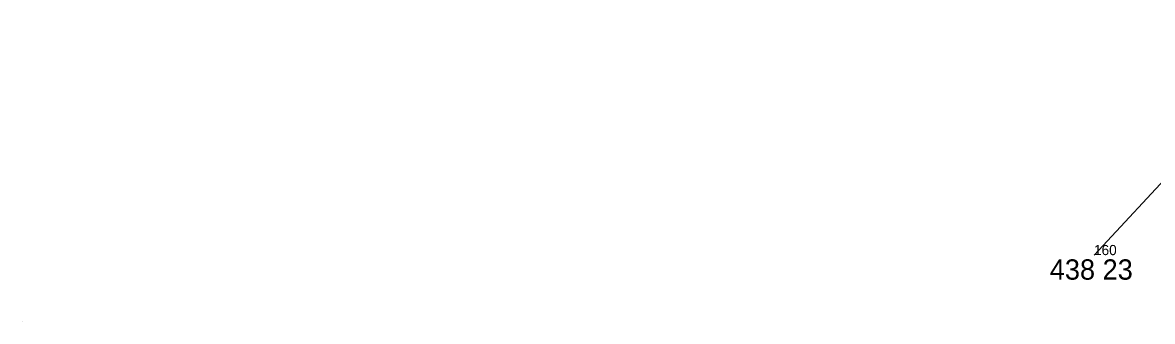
# Model space of a CAD drawing. Extents: x -559180 to -551373, y -1076947 to -1072071.
# Drawn here: x -554170.1 to -554114.4, y -1073960.8 to -1073946.1 of the extents above; entities that cross this region are included whole.
import ezdxf

# ---------------------------------------------------------------- set-up
doc = ezdxf.new("R2010")
doc.units = 0
for name, color, linetype in [('12_PLOTY', 7, 'Continuous'), ('1_VODA_ZN', 7, 'Continuous'), ('3_BODY', 7, 'Continuous'), ('6_VYSKY', 7, 'Continuous')]:
    doc.layers.add(name, color=color, linetype=linetype)

# ---------------------------------------------------------------- blocks, each defined once
blk = doc.blocks.new('POINT_DISPLAY')
blk.add_line((0, 0), (0, 0))

msp = doc.modelspace()

# ---------------------------------------------------------------- linework, layer by layer
at = {"layer": '12_PLOTY'}
msp.add_line((-554117.32, -1073957.49), (-554106.66, -1073946.05), dxfattribs=at)

# ---------------------------------------------------------------- block references
at = {"layer": '1_VODA_ZN'}
for p in [(-554117.32, -1073957.49), (-554170.08, -1073960.75)]:
    msp.add_blockref('POINT_DISPLAY', p, dxfattribs=at)

# ---------------------------------------------------------------- texts
at = {"layer": '3_BODY'}
msp.add_text('160', height=0.5, dxfattribs=at).set_placement((-554117.32, -1073957.49))
at = {"layer": '6_VYSKY'}
msp.add_text('438 23', height=1, dxfattribs=at).set_placement((-554119.5, -1073958.698))

doc.saveas('drawing.dxf')
